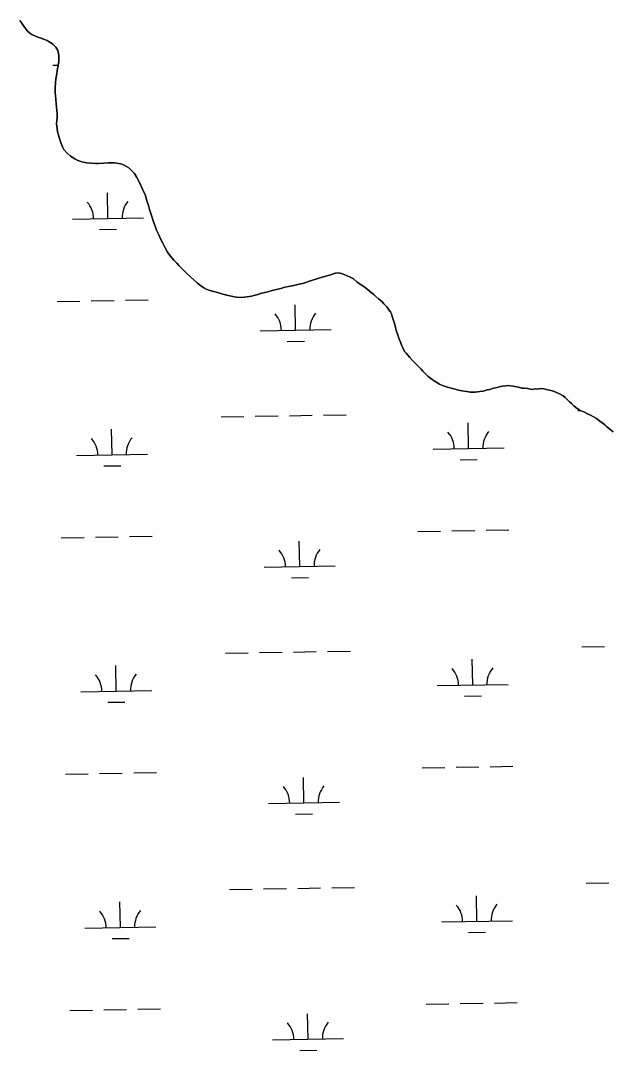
# Model space of a CAD drawing. Extents: x 3903937 to 3942190, y 260677 to 286651.
# Drawn here: x 3920083 to 3920916, y 269593 to 271042 of the extents above; entities that cross this region are included whole.
import ezdxf

# ---------------------------------------------------------------- set-up
doc = ezdxf.new("R2010")
doc.units = 0
doc.layers.add('V-TOPO-SHOR', color=7, linetype='Continuous')
doc.layers.add('V-WETL-SWMP', color=7, linetype='Continuous')

msp = doc.modelspace()

# ---------------------------------------------------------------- linework, layer by layer
at = {"layer": 'V-TOPO-SHOR'}
for points in [[(3920232.6, 270836.9), (3920227.4, 270839.7), (3920223.9, 270840.5), (3920218.8, 270841.5), (3920215.5, 270841.9), (3920211, 270842.1), (3920206.7, 270842.1), (3920200.3, 270841.7), (3920192.5, 270841), (3920188.8, 270841), (3920182.5, 270841.6), (3920176.7, 270842.2), (3920171.2, 270843), (3920168.1, 270844), (3920162.8, 270845.8), (3920159.5, 270847.9), (3920153.7, 270851.5), (3920148.2, 270856.4), (3920144.4, 270860.9), (3920142.2, 270864.6), (3920139.7, 270871.8), (3920138.4, 270875.1), (3920136.8, 270881), (3920135.3, 270885.9), (3920134.7, 270890.9), (3920134, 270897), (3920134.4, 270901.7), (3920134.6, 270906), (3920134.8, 270911.2), (3920134.4, 270916.1), (3920133.3, 270925.1), (3920132.9, 270931.9), (3920132.2, 270940.9), (3920131.8, 270947.1), (3920132.6, 270954.7), (3920132.8, 270960.2), (3920134.2, 270967.6), (3920135, 270972.1), (3920136.2, 270979.1), (3920137.2, 270985.1), (3920137.3, 270992.9), (3920136.7, 270996.1), (3920135.7, 271000), (3920133, 271004.7), (3920128, 271009.6), (3920123.7, 271012.5), (3920120.6, 271014.1), (3920115.7, 271016.2), (3920112.4, 271017.4), (3920107.7, 271019.2), (3920104.2, 271020.4), (3920099.3, 271022.5), (3920096.2, 271024.5), (3920092.7, 271028), (3920090.2, 271031), (3920086.7, 271036.2), (3920085, 271038.8), (3920082.2, 271042.3)], [(3920621.2, 270581.7), (3920620, 270584.6), (3920618.1, 270589.9), (3920615.6, 270595.4), (3920614.2, 270600), (3920611.9, 270606.3), (3920610.9, 270610.4), (3920609.6, 270616.4), (3920608.4, 270620.2), (3920606.5, 270625.8), (3920605.2, 270629.7), (3920604, 270632.5), (3920600.9, 270636.8), (3920598.6, 270639.5), (3920594.7, 270643.6), (3920592.7, 270646), (3920589.4, 270648.9), (3920586.9, 270650.9), (3920583, 270654.4), (3920580.3, 270656.7), (3920576.8, 270659.7), (3920573.5, 270662.6), (3920568.4, 270666.5), (3920562.6, 270670.5), (3920557.2, 270674.4), (3920551.7, 270678.7), (3920547.2, 270681.4), (3920538.7, 270685.2), (3920531.5, 270687.5), (3920526.2, 270686.8), (3920523.1, 270685.8), (3920519.9, 270684.7), (3920514.5, 270683.3), (3920511, 270682), (3920506.3, 270680.6), (3920503.3, 270679.7), (3920497.5, 270678.1), (3920494, 270676.8), (3920488.5, 270675), (3920483.2, 270673.3), (3920479.9, 270672.3), (3920475.4, 270671.2), (3920468, 270669.5), (3920460.6, 270668.3), (3920455.1, 270667), (3920450.8, 270665.8), (3920447.5, 270665), (3920441.6, 270663.5), (3920437.3, 270662.4), (3920431.1, 270660.6), (3920427.2, 270659.5), (3920421.1, 270658.1), (3920417.4, 270656.8), (3920411.8, 270655.6), (3920408.3, 270654.7), (3920402.4, 270653.7), (3920398.5, 270653.1), (3920394.2, 270652.8), (3920387, 270653.2), (3920382.1, 270654.2), (3920373.7, 270656), (3920367.9, 270657.2), (3920360.3, 270659.5), (3920353.5, 270661.3), (3920349.6, 270662.3), (3920344.5, 270664.3), (3920341.4, 270666), (3920336.3, 270669.6), (3920332.3, 270672.7), (3920326.6, 270677.8), (3920322.5, 270681.5), (3920317.1, 270686.6), (3920313.6, 270689.9), (3920310.5, 270693.1), (3920306, 270697.6), (3920303.1, 270700.7), (3920298.8, 270705.2), (3920296.1, 270708.3), (3920292.4, 270713.2), (3920290.1, 270716.6), (3920286.8, 270722.6), (3920283.3, 270729.1), (3920280.6, 270734.1), (3920277.3, 270741.8), (3920274.8, 270747.4), (3920272.5, 270753.1), (3920270.4, 270759), (3920267.5, 270767.9), (3920264.8, 270776.5), (3920263.2, 270782), (3920260.7, 270790.2), (3920259, 270796.1), (3920255.1, 270805.2), (3920252.6, 270810.1), (3920249.3, 270817.4), (3920247, 270821.7), (3920243.7, 270826.9), (3920241.2, 270829.3), (3920238.1, 270832.8), (3920235.7, 270835), (3920232.6, 270836.9)], [(3920917.6, 270463.7), (3920912.5, 270467.4), (3920908.2, 270471), (3920905.7, 270473.3), (3920902.6, 270475.7), (3920899.1, 270478.2), (3920893.7, 270482.3), (3920890.5, 270484.3), (3920885.5, 270487.2), (3920880.4, 270489.4), (3920876.9, 270491), (3920872.4, 270493.3), (3920869.5, 270494.7), (3920864.7, 270498), (3920862.1, 270500), (3920858.6, 270503.3), (3920856.1, 270505.7), (3920853.6, 270508.2), (3920849.9, 270511.8), (3920847.2, 270514.3), (3920841.9, 270517.1), (3920838.6, 270518.6), (3920833.3, 270520.6), (3920829.6, 270521.6), (3920823.6, 270523), (3920819.9, 270524), (3920815.2, 270524.4), (3920811.3, 270523.6), (3920807.6, 270524), (3920803.3, 270523.1), (3920796.7, 270524.4), (3920792, 270524.9), (3920788.7, 270525.1), (3920784, 270526.4), (3920776.8, 270527.8), (3920769.8, 270528.6), (3920766.5, 270528.5), (3920762, 270527.7), (3920758.9, 270527.3), (3920752.2, 270525.4), (3920748.9, 270524.8), (3920743.8, 270523.3), (3920740.1, 270522.5), (3920734.3, 270521), (3920729.8, 270520.2), (3920723.3, 270519.5), (3920716.3, 270519.5), (3920711.4, 270520.1), (3920704.2, 270521.1), (3920699.7, 270522.1), (3920692.9, 270523.9), (3920684.3, 270526.4), (3920677.3, 270528.8), (3920672.7, 270530.8), (3920666.6, 270534.3), (3920662.5, 270537.4), (3920657.1, 270541.6), (3920653.8, 270544.7), (3920649.5, 270549), (3920647.2, 270551.9), (3920643.1, 270556), (3920640, 270559), (3920635.1, 270564.1), (3920631.1, 270568.4), (3920626.2, 270574.4), (3920623.9, 270576.8), (3920621.2, 270581.7)]]:
    msp.add_lwpolyline(points, dxfattribs=at)
at = {"layer": 'V-WETL-SWMP'}
for p, q in [((3920128.9, 270979.7), (3920136.3, 270979.8)), ((3920206.2, 270763.8), (3920205.5, 270799.8)), ((3920156.2, 270762.9), (3920256.2, 270764.7)), ((3920194.4, 270748.1), (3920218.4, 270748.6)), ((3920134.8, 270647.1), (3920166.8, 270647.6)), ((3920182.8, 270647.9), (3920214.8, 270648.5)), ((3920230.8, 270648.8), (3920262.8, 270649.3)), ((3920470.4, 270606.5), (3920469.8, 270642.5)), ((3920420.4, 270605.7), (3920520.4, 270607.4)), ((3920458.7, 270590.9), (3920482.7, 270591.3)), ((3920867.5, 270493.4), (3920871.8, 270493.5)), ((3920365.7, 270484.6), (3920397.7, 270485.2)), ((3920413.7, 270485.5), (3920445.7, 270486)), ((3920461.7, 270486.3), (3920493.7, 270486.9)), ((3920509.7, 270487.1), (3920541.7, 270487.7)), ((3920212, 270431.2), (3920211.4, 270467.1)), ((3920713.8, 270440), (3920713.2, 270476)), ((3920663.9, 270439.1), (3920763.8, 270440.9)), ((3920162, 270430.3), (3920262, 270432)), ((3920702.1, 270424.3), (3920726.1, 270424.8)), ((3920200.3, 270415.5), (3920224.3, 270415.9)), ((3920642.5, 270323.3), (3920674.5, 270323.8)), ((3920690.5, 270324.1), (3920722.5, 270324.7)), ((3920738.5, 270325), (3920770.5, 270325.5)), ((3920140.6, 270314.4), (3920172.6, 270315)), ((3920188.6, 270315.3), (3920220.6, 270315.9)), ((3920236.6, 270316.1), (3920268.6, 270316.7)), ((3920476.3, 270273.9), (3920475.6, 270309.9)), ((3920426.3, 270273), (3920526.3, 270274.8)), ((3920464.5, 270258.3), (3920488.5, 270258.7)), ((3920873.4, 270160.8), (3920905.4, 270161.4)), ((3920371.5, 270152), (3920403.5, 270152.5)), ((3920419.5, 270152.8), (3920451.5, 270153.4)), ((3920467.5, 270153.7), (3920499.5, 270154.2)), ((3920515.5, 270154.5), (3920547.5, 270155.1)), ((3920719.7, 270107.4), (3920719.1, 270143.4)), ((3920217.9, 270098.5), (3920217.2, 270134.5)), ((3920669.7, 270106.5), (3920769.7, 270108.2)), ((3920167.9, 270097.7), (3920267.9, 270099.4)), ((3920708, 270091.7), (3920732, 270092.1)), ((3920206.1, 270082.9), (3920230.1, 270083.3)), ((3920242.5, 269983.5), (3920274.5, 269984.1)), ((3920648.3, 269990.7), (3920680.3, 269991.2)), ((3920696.3, 269991.5), (3920728.3, 269992.1)), ((3920744.3, 269992.3), (3920776.3, 269992.9)), ((3920146.5, 269981.8), (3920178.5, 269982.4)), ((3920194.5, 269982.7), (3920226.5, 269983.2)), ((3920482.1, 269941.3), (3920481.5, 269977.3)), ((3920432.1, 269940.4), (3920532.1, 269942.2)), ((3920470.4, 269925.7), (3920494.4, 269926.1)), ((3920879.2, 269828.2), (3920911.2, 269828.8)), ((3920377.4, 269819.4), (3920409.4, 269819.9)), ((3920425.4, 269820.2), (3920457.4, 269820.8)), ((3920473.4, 269821.1), (3920505.4, 269821.6)), ((3920521.4, 269821.9), (3920553.4, 269822.5)), ((3920725.6, 269774.7), (3920724.9, 269810.7)), ((3920223.7, 269765.9), (3920223.1, 269801.9)), ((3920173.7, 269765), (3920273.7, 269766.8)), ((3920675.6, 269773.9), (3920775.5, 269775.6)), ((3920713.8, 269759.1), (3920737.8, 269759.5)), ((3920212, 269750.3), (3920236, 269750.7)), ((3920200.4, 269650), (3920232.3, 269650.6)), ((3920248.3, 269650.9), (3920280.3, 269651.5)), ((3920654.2, 269658), (3920686.2, 269658.6)), ((3920702.2, 269658.9), (3920734.2, 269659.4)), ((3920750.2, 269659.7), (3920782.2, 269660.3)), ((3920152.4, 269649.2), (3920184.4, 269649.8)), ((3920488, 269608.7), (3920487.3, 269644.7)), ((3920438, 269607.8), (3920538, 269609.6)), ((3920476.2, 269593), (3920500.2, 269593.5))]:
    msp.add_line(p, q, dxfattribs=at)
for points in [[(3920082.2, 271042.3), (3920085, 271038.8), (3920086.7, 271036.2), (3920090.2, 271031), (3920092.7, 271028), (3920096.2, 271024.5), (3920099.3, 271022.5), (3920104.2, 271020.4), (3920107.7, 271019.2), (3920112.4, 271017.4), (3920115.7, 271016.2), (3920120.6, 271014.1), (3920123.7, 271012.5), (3920128, 271009.6), (3920133, 271004.7), (3920135.7, 271000), (3920136.7, 270996.1), (3920137.3, 270992.9), (3920137.2, 270985.1), (3920136.2, 270979.1), (3920135, 270972.1), (3920134.2, 270967.6), (3920132.8, 270960.2), (3920132.6, 270954.7), (3920131.8, 270947.1), (3920132.2, 270940.9)], [(3920132.2, 270940.9), (3920132.9, 270931.9), (3920133.3, 270925.1), (3920134.4, 270916.1), (3920134.8, 270911.2), (3920134.6, 270906), (3920134.4, 270901.7), (3920134, 270897), (3920134.7, 270890.9), (3920135.3, 270885.9), (3920136.8, 270881), (3920138.4, 270875.1), (3920139.7, 270871.8), (3920142.2, 270864.6), (3920144.4, 270860.9), (3920148.2, 270856.4), (3920153.7, 270851.5), (3920159.5, 270847.9), (3920162.8, 270845.8), (3920168.1, 270844), (3920171.2, 270843), (3920176.7, 270842.2), (3920182.5, 270841.6), (3920188.8, 270841), (3920192.5, 270841), (3920200.3, 270841.7), (3920206.7, 270842.1), (3920211, 270842.1), (3920215.5, 270841.9), (3920218.8, 270841.5), (3920223.9, 270840.5), (3920227.4, 270839.7), (3920232.6, 270836.9), (3920235.7, 270835), (3920238.1, 270832.8), (3920241.2, 270829.3), (3920243.7, 270826.9), (3920247, 270821.7), (3920249.3, 270817.4), (3920252.6, 270810.1), (3920255.1, 270805.2), (3920259, 270796.1), (3920260.7, 270790.2), (3920263.2, 270782), (3920264.8, 270776.5), (3920267.5, 270767.9), (3920270.4, 270759), (3920272.5, 270753.1), (3920274.8, 270747.4), (3920277.3, 270741.8), (3920280.6, 270734.1), (3920283.3, 270729.1), (3920286.8, 270722.6), (3920290.1, 270716.6), (3920292.4, 270713.2), (3920296.1, 270708.3), (3920298.8, 270705.2), (3920303.1, 270700.7), (3920306, 270697.6), (3920310.5, 270693.1), (3920313.6, 270689.9), (3920317.1, 270686.6), (3920322.5, 270681.5), (3920326.6, 270677.8), (3920332.4, 270672.7), (3920336.3, 270669.6), (3920341.4, 270666), (3920344.5, 270664.3), (3920349.6, 270662.3), (3920353.5, 270661.3), (3920360.3, 270659.5), (3920367.9, 270657.2), (3920373.7, 270656), (3920382.1, 270654.2), (3920387, 270653.2), (3920394.2, 270652.8), (3920398.5, 270653.1), (3920402.4, 270653.7), (3920408.3, 270654.7), (3920411.8, 270655.6), (3920417.4, 270656.8), (3920421.1, 270658.1), (3920427.2, 270659.5), (3920431.1, 270660.6), (3920437.3, 270662.4), (3920441.6, 270663.5), (3920447.5, 270665), (3920450.8, 270665.8), (3920455.1, 270667), (3920460.6, 270668.3), (3920468, 270669.5), (3920475.4, 270671.2), (3920479.9, 270672.3), (3920483.2, 270673.3), (3920488.5, 270675), (3920494, 270676.8), (3920497.5, 270678.1), (3920503.3, 270679.7), (3920506.3, 270680.6), (3920511, 270682), (3920514.5, 270683.3)], [(3920514.5, 270683.3), (3920519.9, 270684.7), (3920523.1, 270685.8), (3920526.2, 270686.8), (3920531.5, 270687.5), (3920538.7, 270685.2), (3920547.2, 270681.4), (3920551.7, 270678.7), (3920557.2, 270674.4), (3920562.6, 270670.5), (3920568.4, 270666.5), (3920573.5, 270662.6), (3920576.8, 270659.7), (3920580.3, 270656.7), (3920583, 270654.4), (3920586.9, 270650.9), (3920589.4, 270648.9), (3920592.7, 270646), (3920594.7, 270643.6), (3920598.6, 270639.5), (3920600.9, 270636.8), (3920604, 270632.5), (3920605.2, 270629.7), (3920606.5, 270625.8), (3920608.4, 270620.2), (3920609.6, 270616.4), (3920610.9, 270610.4), (3920611.9, 270606.3), (3920614.2, 270600), (3920615.6, 270595.4), (3920618.1, 270589.9), (3920620, 270584.6), (3920621.2, 270581.7), (3920623.9, 270576.8), (3920626.2, 270574.4), (3920631.1, 270568.4), (3920635.1, 270564.1), (3920640, 270559), (3920643.1, 270556), (3920647.2, 270551.9), (3920649.5, 270549), (3920653.8, 270544.7), (3920657.1, 270541.6), (3920662.5, 270537.4), (3920666.6, 270534.3), (3920672.7, 270530.8), (3920677.3, 270528.8), (3920684.3, 270526.4), (3920692.9, 270523.9), (3920699.7, 270522.1), (3920704.2, 270521.1), (3920711.4, 270520.1), (3920716.3, 270519.5), (3920723.3, 270519.5), (3920729.8, 270520.2), (3920734.3, 270521), (3920740.1, 270522.5), (3920743.8, 270523.3), (3920748.9, 270524.8), (3920752.2, 270525.4), (3920758.9, 270527.3), (3920762, 270527.7), (3920766.5, 270528.5), (3920769.8, 270528.6), (3920776.8, 270527.8), (3920784, 270526.4), (3920788.7, 270525.1), (3920792, 270524.9), (3920796.7, 270524.4), (3920803.3, 270523.1), (3920807.6, 270524), (3920811.3, 270523.6), (3920815.2, 270524.4), (3920819.9, 270524), (3920823.6, 270523), (3920829.6, 270521.6), (3920833.3, 270520.6), (3920838.6, 270518.6), (3920841.9, 270517.1), (3920847.2, 270514.3), (3920849.9, 270511.8), (3920853.6, 270508.2), (3920856.1, 270505.7), (3920858.6, 270503.3), (3920862.1, 270500), (3920864.7, 270498), (3920869.5, 270494.7), (3920872.4, 270493.3), (3920876.9, 270491), (3920880.4, 270489.4), (3920885.5, 270487.2), (3920890.5, 270484.3), (3920893.7, 270482.3), (3920899.1, 270478.2), (3920902.6, 270475.7), (3920905.7, 270473.3), (3920908.2, 270471), (3920912.5, 270467.4), (3920917.6, 270463.7)]]:
    msp.add_lwpolyline(points, dxfattribs=at)
for centre, start, end in [((3920150.9, 270763.3), 0.2366, 41.7802), ((3920261.4, 270765.2), 140.2366, 181.7802), ((3920415.2, 270606), 0.2366, 41.7802), ((3920525.6, 270608), 140.2366, 181.7802), ((3920658.6, 270439.5), 0.2366, 41.7802), ((3920769.1, 270441.4), 140.2366, 181.7802), ((3920156.8, 270430.7), 0.2366, 41.7802), ((3920267.2, 270432.6), 140.2366, 181.7802), ((3920421, 270273.4), 0.2366, 41.7802), ((3920531.5, 270275.4), 140.2366, 181.7802), ((3920664.5, 270106.9), 0.2366, 41.7802), ((3920774.9, 270108.8), 140.2366, 181.7802), ((3920162.6, 270098), 0.2366, 41.7802), ((3920273.1, 270100), 140.2366, 181.7802), ((3920426.9, 269940.8), 0.2366, 41.7802), ((3920537.3, 269942.7), 140.2366, 181.7802), ((3920670.3, 269774.2), 0.2366, 41.7802), ((3920780.8, 269776.2), 140.2366, 181.7802), ((3920168.5, 269765.4), 0.2366, 41.7802), ((3920279, 269767.4), 140.2366, 181.7802), ((3920432.7, 269608.2), 0.2366, 41.7802), ((3920543.2, 269610.1), 140.2366, 181.7802)]:
    msp.add_arc(centre, 35.2, start, end, dxfattribs=at)

doc.saveas('drawing.dxf')
